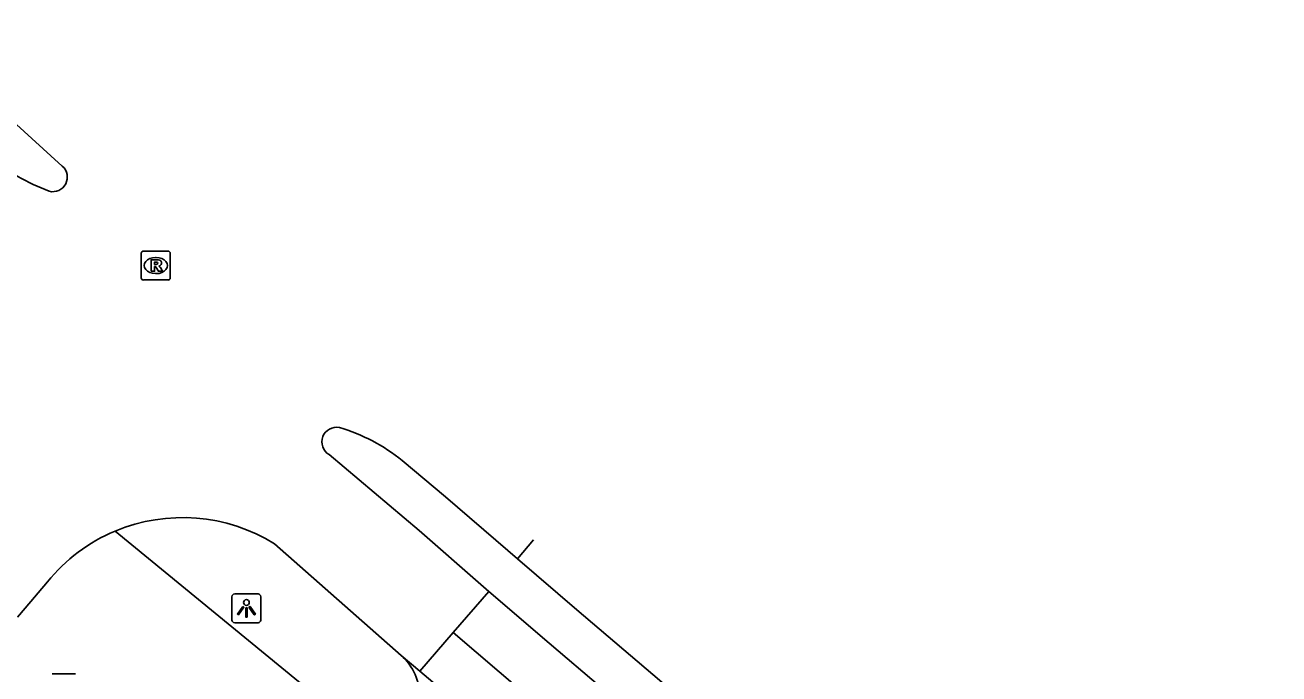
# Model space of a CAD drawing. Extents: x 162532 to 163264, y 381233 to 382042.
# Drawn here: x 163036.33 to 163079.66, y 381818.95 to 381841.37 of the extents above; entities that cross this region are included whole.
import ezdxf

# ---------------------------------------------------------------- set-up
doc = ezdxf.new("R2010")
doc.units = 0
for name, color, linetype in [('IMGEO_Lichtpunt', 7, 'Continuous'), ('IMGEO_Rijbaan_lokaal_gesloten', 7, 'Continuous'), ('IMGEO_Rijbaan_lokaal_open', 7, 'Continuous'), ('IMGEO_Rioolput', 7, 'Continuous'), ('IMGEO_Voetpad_open', 7, 'Continuous')]:
    doc.layers.add(name, color=color, linetype=linetype)

msp = doc.modelspace()

# ---------------------------------------------------------------- linework, layer by layer
at = {"layer": 'IMGEO_Lichtpunt'}
for p, q in [((163043.48, 381821.618), (163043.48, 381820.811)), ((163043.48, 381821.618), (163043.48, 381820.811)), ((163044.382, 381821.713), (163043.574, 381821.713)), ((163044.382, 381821.713), (163043.574, 381821.713)), ((163044.476, 381820.811), (163044.476, 381821.618)), ((163044.476, 381820.811), (163044.476, 381821.618)), ((163043.574, 381820.717), (163044.382, 381820.717)), ((163043.574, 381820.717), (163044.382, 381820.717)), ((163038.07, 381818.95), (163037.262, 381818.95)), ((163038.07, 381818.95), (163037.262, 381818.95))]:
    msp.add_line(p, q, dxfattribs=at)
for points in [[(163043.854, 381821.282), (163043.893, 381821.254), (163043.705, 381820.992), (163043.667, 381821.019), (163043.854, 381821.282)], [(163043.956, 381821.234), (163044.003, 381821.234), (163044.003, 381820.912), (163043.956, 381820.912), (163043.956, 381821.234)], [(163044.066, 381821.254), (163044.104, 381821.281), (163044.291, 381821.019), (163044.252, 381820.991), (163044.066, 381821.254)]]:
    msp.add_lwpolyline(points, dxfattribs=at)
msp.add_circle((163043.979, 381821.416), 0.0994, dxfattribs=at)
for centre, start, end in [((163043.574, 381821.618), 90, 180), ((163043.574, 381821.618), 90, 180), ((163044.382, 381821.618), 0, 90), ((163044.382, 381821.618), 0, 90), ((163043.574, 381820.811), 180, 270), ((163043.574, 381820.811), 180, 270), ((163044.382, 381820.811), 270, 0), ((163044.382, 381820.811), 270, 360)]:
    msp.add_arc(centre, 0.0946, start, end, dxfattribs=at)
at = {"layer": 'IMGEO_Rijbaan_lokaal_gesloten'}
for points in [[(163053.344, 381822.93), (163055.404, 381821.166), (163082.143, 381798.414), (163084.143, 381796.698)], [(163052.361, 381821.799), (163054.445, 381820.01), (163081.228, 381797.213), (163083.169, 381795.572)], [(163081.895, 381794.076), (163051.125, 381820.377)], [(163080.88, 381792.883), (163049.97, 381819.047)]]:
    msp.add_lwpolyline(points, dxfattribs=at)
at = {"layer": 'IMGEO_Rijbaan_lokaal_open'}
for points in [[(163032.151, 381841.367), (163032.351, 381841.2), (163034.587, 381839.245), (163037.615, 381836.491)], [(163052.361, 381821.799), (163052.082, 381822.038), (163049.953, 381823.903), (163046.837, 381826.53)], [(163049.366, 381826.322), (163050.857, 381825.064), (163053.015, 381823.212), (163053.344, 381822.93)], [(163044.951, 381823.446), (163049.325, 381819.592)], [(163053.344, 381822.93), (163053.906, 381823.577), (163053.906, 381823.577)], [(163036.33, 381821.22), (163037.101, 381822.132)], [(163051.125, 381820.377), (163052.361, 381821.799)], [(163036.072, 381820.914), (163036.33, 381821.22)], [(163049.97, 381819.047), (163051.125, 381820.377)], [(163049.325, 381819.592), (163049.97, 381819.047)]]:
    msp.add_lwpolyline(points, dxfattribs=at)
for centre, radius, start, end in [((163040.223, 381843.505), 8.452, 232.4559, 248.7714), ((163037.289, 381836.111), 0.501, 255.4485, 49.3191), ((163047.092, 381826.966), 0.505, 78.1803, 239.7529), ((163045.435, 381821.467), 6.247, 51.0008, 73.6323), ((163041.772, 381818.32), 6.032, 58.1974, 112.7077), ((163041.784, 381818.312), 6.044, 112.7806, 140.7947)]:
    msp.add_arc(centre, radius, start, end, dxfattribs=at)
at = {"layer": 'IMGEO_Rioolput'}
for p, q in [((163040.347, 381832.634), (163040.347, 381833.486)), ((163040.422, 381833.56), (163041.274, 381833.56)), ((163040.835, 381833.34), (163040.86, 381833.34)), ((163041.348, 381833.486), (163041.348, 381832.634)), ((163041.274, 381832.56), (163040.422, 381832.56)), ((163040.858, 381832.78), (163040.833, 381832.78))]:
    msp.add_line(p, q, dxfattribs=at)
for points in [[(163040.347, 381832.634), (163040.347, 381833.486)], [(163040.422, 381833.56), (163041.274, 381833.56)], [(163040.936, 381833.258), (163040.684, 381833.26), (163040.684, 381832.86)], [(163041.348, 381833.486), (163041.348, 381832.634)], [(163040.684, 381832.86), (163040.808, 381832.86), (163040.808, 381833.022), (163040.819, 381833.022)], [(163040.862, 381833.179), (163040.808, 381833.179), (163040.808, 381833.098)], [(163040.808, 381833.098), (163040.86, 381833.098)], [(163040.866, 381832.993), (163040.937, 381832.86), (163041.077, 381832.86), (163041.012, 381832.986)], [(163041.274, 381832.56), (163040.422, 381832.56)]]:
    msp.add_lwpolyline(points, dxfattribs=at)
for centre, radius, start, end in [((163040.424, 381833.484), 0.0765, 91.552, 178.448), ((163040.424, 381833.484), 0.0765, 91.552, 178.448), ((163040.935, 381833.148), 0.109, 350.3612, 89.416), ((163041.272, 381833.484), 0.0765, 1.552, 88.448), ((163041.272, 381833.484), 0.0765, 1.552, 88.448), ((163040.818, 381832.969), 0.0533, 26.0293, 88.6989), ((163040.844, 381833.287), 0.19, 274.7715, 282.9687), ((163040.868, 381833.083), 0.0964, 77.0061, 93.1865), ((163040.882, 381833.14), 0.0378, 276.6634, 79.6772), ((163040.933, 381833.148), 0.112, 277.5842, 350.9817), ((163040.917, 381832.933), 0.108, 29.5134, 73.7905), ((163040.424, 381832.636), 0.0765, 181.552, 268.448), ((163040.424, 381832.636), 0.0765, 181.552, 268.448), ((163041.272, 381832.636), 0.0765, 271.552, 358.448), ((163041.272, 381832.636), 0.0765, 271.552, 358.448)]:
    msp.add_arc(centre, radius, start, end, dxfattribs=at)
for centre, major_axis, ratio, start_param, end_param in [((163040.834, 381833.06), (-0.387, 0.002), 0.722429, 4.712389, 7.853982), ((163040.859, 381833.06), (-0.39, 0.002), 0.717154, 1.570796, 4.712389)]:
    msp.add_ellipse(centre, major_axis=major_axis, ratio=ratio, start_param=start_param, end_param=end_param, dxfattribs=at)
at = {"layer": 'IMGEO_Voetpad_open'}
msp.add_lwpolyline([(163039.444, 381823.884), (163047.506, 381817.271)], dxfattribs=at)
msp.add_arc((163048.015, 381818.123), 1.968, 0.0172, 48.2694, dxfattribs=at)

doc.saveas('drawing.dxf')
